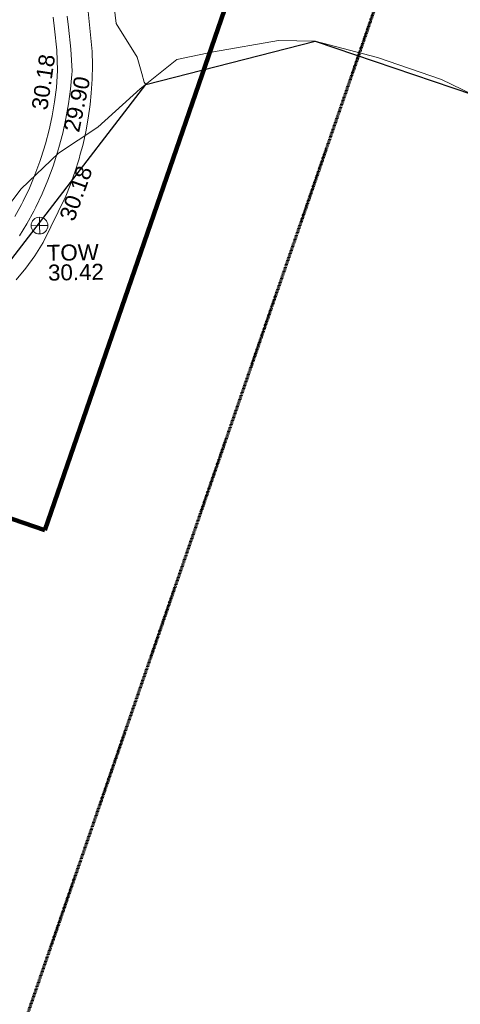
# Model space of a CAD drawing. Header units: millimetres. Extents: x -287732 to 520720, y -103372 to 287754.
# Tile 257 of 380: x 135295 to 145650, y 52612 to 75731. Entities that reach past the tile are written whole.
import ezdxf

# ---------------------------------------------------------------- set-up
doc = ezdxf.new("R2010")
doc.units = ezdxf.units.MM
doc.linetypes.add('Dash 1_5mm', pattern=[3, 1.5, -1.5])
doc.linetypes.add('IMPORT-UG_ELEC_STREET LIGHTING_QLB2 _2_', pattern=[2700, 1500, -300.0000000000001, 0, -250, 150, -300.0000000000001, 0, -200])
for name, color, linetype, lineweight, true_color in [('00_TOPO_TOP_OF_WALL', 7, 'Continuous', 9, 0x666666), ('00_UAV_CONCRETE', 9, 'Continuous', 9, 0x808080), ('00_UAV_TOP_OF_WALL', 7, 'Continuous', 9, 0x666666), ('00_UAV_TREE_LINE', 7, 'Continuous', 9, 0x52a552), ('00_UAV_WALL', 7, 'Continuous', 9, 0x7c00a5), ('01_DTM_CONTOUR_MJR', 7, 'Continuous', 9, 0x7f3f00), ('12333-PUM-2D-U-0001-C01 - Rev2_REVIT IMPORT_dwg', 7, 'Continuous', 9, 0x767676), ('A_RHA_Line', 7, 'Continuous', 9, 0x00a600), ('PUM-SURVEY BOUNDARY_EXTENT', 190, 'Continuous', 25, 0x7f00ff)]:
    doc.layers.add(name, color=color, linetype=linetype, lineweight=lineweight, true_color=true_color)
doc.styles.add('Swis721 Lt BT_2', font='swissl.ttf', dxfattribs={"height": 375})

# ---------------------------------------------------------------- blocks, each defined once
blk = doc.blocks.new('12333-PUM-2D-U-0001-C01 - Rev2_REVIT IMPORT_dwg_TOW-2077249-Site Location Plan Proposed')
at = {"layer": '00_TOPO_TOP_OF_WALL', "color": 254, "true_color": 0xcccccc, "flags": 128}
for points in [[(0, 525.0554400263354), (0, 0), (-525.0554401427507, 0)], [(525.0554401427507, 0), (0, 0), (0, -525.0554400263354)]]:
    blk.add_lwpolyline(points, dxfattribs=at)
at = {"layer": '00_TOPO_TOP_OF_WALL', "color": 254, "true_color": 0xcccccc}
blk.add_circle((0, 0), 525.0554401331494, dxfattribs=at)
blk = doc.blocks.new('12333-PUM-2D-U-0001-C01 - Rev2_REVIT IMPORT_dwg_MGS62954_T2_Galway_ITM_3d_Rev1-2077680-Site Location Plan Proposed')
at = {"layer": '00_UAV_CONCRETE', "color": 254, "true_color": 0xcccccc, "flags": 128}
blk.add_lwpolyline([(534038359.4634764, 725624161.3875237), (534038522.1004574, 725624441.3850892), (534038566.5286286, 725624522.9540963), (534038714.0276996, 725624824.1951383), (534038848.8845759, 725625131.5807188), (534038971.6269951, 725625446.591595), (534039004.5228159, 725625538.3528852), (534039109.8741257, 725625859.5983597), (534039201.025591, 725626182.6520436), (534039244.280417, 725626364.8271077), (534039278.5690165, 725626509.2393816), (534039342.3683649, 725626838.7874286), (534039392.3117107, 725627170.7180455), (534039421.1924344, 725627570.7639446), (534039414.1418616, 725628051.1950085), (534039373.5321538, 725628553.8890716), (534039344.63754, 725628824.5851146)], dxfattribs=at)
at = {"layer": '00_UAV_TREE_LINE', "color": 254, "true_color": 0xcccccc, "flags": 128}
blk.add_lwpolyline([(534049162.1740001, 725626837.8819999), (534048443.1740001, 725627201.8820001), (534046945.1740001, 725627745.8820002), (534045492.1740002, 725628154.882), (534044627.1740001, 725628185.8820001), (534043097.1740002, 725627948.8820002), (534042229.1740001, 725627783.882), (534041358.1740001, 725627105.8820002), (534040347.1740001, 725626227.8820001), (534039414.1740001, 725625631.8820001), (534038521.1740001, 725624809.8820002), (534037663.1740001, 725623725.8820001)], dxfattribs=at)
at = {"layer": '00_UAV_WALL', "color": 254, "true_color": 0xcccccc, "flags": 128}
for points in [[(534039673.8519999, 725628846.8345001), (534039703.2675887, 725628585.7767789), (534039744.8573756, 725628070.9506443), (534039764.852, 725627554.8345), (534039758.3774881, 725627475.8230933), (534039720.8895137, 725627128.2956038), (534039668.881482, 725626782.6427882), (534039602.4446325, 725626439.4710394), (534039521.695518, 725626099.3823969), (534039426.7758, 725625762.9734921), (534039418.0966499, 725625736.5083474), (534039317.8519999, 725625430.8345001), (534039281.9014416, 725625330.5521683), (534039154.9967954, 725625004.8591917), (534039014.5648596, 725624684.7661184), (534038860.852, 725624370.8345), (534038810.8068609, 725624278.9528812), (534038642.3990226, 725623989.020146), (534038461.9977838, 725623706.3939195)], [(534038367.0036916, 725622672.4965247), (534038598.7512437, 725622946.3104397), (534038818.8293771, 725623229.5887536), (534039015.4868429, 725623538.447496), (534039564.852, 725624618.8345001), (534039674.7618841, 725624876.5205667), (534039790.9962696, 725625181.3995862), (534039894.3616896, 725625490.8785659), (534039924.9225013, 725625596.97282), (534039984.6768062, 725625804.4145745), (534040061.7831755, 725626121.4575632), (534040125.545527, 725626441.4513313), (534040175.8519999, 725626763.8345001), (534040207.0630336, 725627030.2079363), (534040232.6434341, 725627355.4882644), (534040244.58007, 725627681.5544628), (534040242.8519999, 725628007.8345001), (534040163.0439705, 725629021.9806292)]]:
    blk.add_lwpolyline(points, dxfattribs=at)
at = {"layer": '01_DTM_CONTOUR_MJR', "color": 254, "true_color": 0xcccccc, "flags": 128}
blk.add_lwpolyline([(534041491.3744013, 725627209.5672723), (534041459.0169938, 725627266.0800508), (534041407.6017634, 725627469.7663484), (534041304.2515361, 725627851.758518), (534040820.4151382, 725628648.7216817), (534040747.0517433, 725629382.0583438), (534040748.1343284, 725629695.0579002), (534040703.2012353, 725629926.6289245), (534040649.659485, 725630152.2252072), (534040587.6414908, 725630376.4797205), (534040513.795563, 725630601.4587536), (534040408.1392508, 725630822.9070334), (534040348.838527, 725630917.9922097), (534039910.5544163, 725631491.512009), (534039710.1409081, 725631625.1643928), (534039662.0816661, 725631638.1300607), (534039356.178673, 725631670.4031541)], dxfattribs=at)
at = {"xscale": 0.375, "yscale": 0.375, "zscale": 0.375}
blk.add_blockref('12333-PUM-2D-U-0001-C01 - Rev2_REVIT IMPORT_dwg_TOW-2077249-Site Location Plan Proposed', (534038937.852, 725623938.8345), dxfattribs=at)
at = {"layer": '00_UAV_CONCRETE', "color": 251, "true_color": 0x666666, "insert": (534038795.8324952, 725626691.3953642), "char_height": 375, "width": 1495.902363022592, "attachment_point": 1, "rotation": 80.722575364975, "line_spacing_factor": 1.005061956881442, "style": 'Swis721 Lt BT_2'}
blk.add_mtext('30.18', dxfattribs=at)
at = {"layer": '00_UAV_TOP_OF_WALL', "char_height": 375, "attachment_point": 1, "line_spacing_factor": 1.005061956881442, "style": 'Swis721 Lt BT_2'}
for s, insert, width in [('TOW', (534039096.2418614, 725623481.9454247), 1343.937678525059), ('30.42', (534039118.7037687, 725623018.0975021), 1495.902363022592)]:
    blk.add_mtext(s, dxfattribs=dict(at, insert=insert, width=width))
at = {"layer": '00_UAV_WALL', "color": 251, "true_color": 0x666666, "char_height": 375, "width": 1495.902363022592, "attachment_point": 1, "line_spacing_factor": 1.005061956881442, "style": 'Swis721 Lt BT_2'}
for s, insert, rotation in [('29.90', (534039537.8263551, 725626177.5476042), 77.22708187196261), ('30.18', (534039398.535605, 725624135.695782), 69.35272255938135)]:
    blk.add_mtext(s, dxfattribs=dict(at, insert=insert, rotation=rotation))
blk = doc.blocks.new('12333-PUM-2D-U-0001-C01 - Rev2_REVIT IMPORT_dwg-1620468-Site Location Plan Proposed')
at = {"layer": 'PUM-SURVEY BOUNDARY_EXTENT', "color": 201, "true_color": 0xd4aaff, "flags": 128}
blk.add_lwpolyline([(368022.5383130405, -34558.83214739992), (374423.2322130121, -19956.60564710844), (379270.7626529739, -1194.490678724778), (384112.1577081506, 54.86672394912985), (389443.5241528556, -2985.474178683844), (391793.3395174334, -3422.473121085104), (393463.5241528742, 2648.52582127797), (400411.7245541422, 11355.21109355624), (404412.5241528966, 12300.5258212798), (408082.5241528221, 10983.52582124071), (415574.5241529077, 4114.525821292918), (420209.5241528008, -4269.47417878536), (422049.5241528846, -5317.474178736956), (422826.5241528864, -4934.474178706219), (426040.5241528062, -2731.474178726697), (426871.5241528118, 1722.525821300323), (426773.5241528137, 9599.525821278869), (434100.3536528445, 24157.3913212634), (453045.0486529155, 39175.58032134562)], dxfattribs=at)
blk.add_blockref('12333-PUM-2D-U-0001-C01 - Rev2_REVIT IMPORT_dwg_MGS62954_T2_Galway_ITM_3d_Rev1-2077680-Site Location Plan Proposed', (-533641079.6498471, -725615854.3561786))

msp = doc.modelspace()

# ---------------------------------------------------------------- linework, layer by layer
at = {"layer": 'A_RHA_Line', "color": 1, "lineweight": 140, "true_color": 0xff0000}
for p, q in [((135883.6700772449, 63742.25704276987), (142506.1676824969, 82903.96980282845)), ((108737.5537835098, 73124.25187790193), (135883.6700772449, 63742.25704276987))]:
    msp.add_line(p, q, dxfattribs=at)
at = {"layer": 'A_RHA_Line', "color": 30, "linetype": 'Dash 1_5mm', "lineweight": 70, "true_color": 0xff8000}
msp.add_line((145649.2052186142, 81817.70163793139), (119356.9558916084, 5742.999999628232), dxfattribs=at)
msp.add_line((145649.2052186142, 81817.70163793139), (119356.9558916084, 5742.999999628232), dxfattribs=at)

# ---------------------------------------------------------------- block references
at = {"layer": '12333-PUM-2D-U-0001-C01 - Rev2_REVIT IMPORT_dwg', "color": 254, "linetype": 'IMPORT-UG_ELEC_STREET LIGHTING_QLB2 _2_', "true_color": 0xffd4d4, "rotation": 0.9999999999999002}
msp.add_blockref('12333-PUM-2D-U-0001-C01 - Rev2_REVIT IMPORT_dwg-1620468-Site Location Plan Proposed', (-261895.0770586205, 55869.5817132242), dxfattribs=at)

doc.saveas('drawing.dxf')
